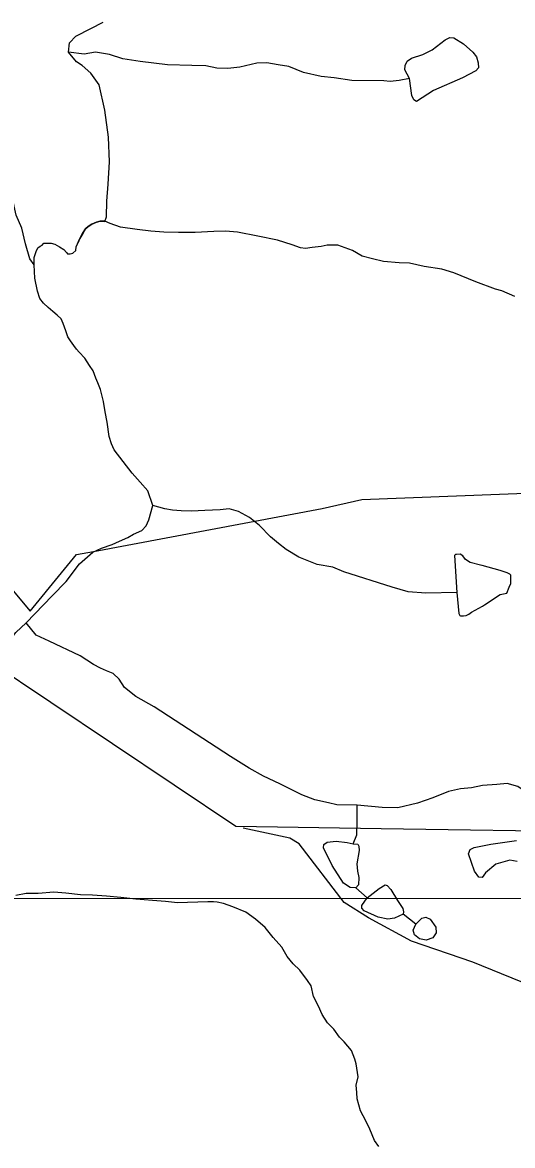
# Model space of a CAD drawing. Extents: x 2056842 to 2160602, y 826753 to 1016856.
# Drawn here: x 2090305 to 2092429, y 867240 to 872106 of the extents above; entities that cross this region are included whole.
import ezdxf

# ---------------------------------------------------------------- set-up
doc = ezdxf.new("R2010")
doc.units = 0
for name, color, linetype in [('Exist Boundary Political City Limit New', 7, 'Continuous'), ('Exist Hydrographic Creek Single Shore', 7, 'Continuous'), ('Exist Hydrographic Misc Water Feature', 7, 'Continuous'), ('Exist Road Non-System Type 51', 7, 'Continuous'), ('Map Preparation Boundary City Limit Buffer Line', 7, 'Continuous'), ('Map Preparation Inset Cut Line', 7, 'Continuous')]:
    doc.layers.add(name, color=color, linetype=linetype)

msp = doc.modelspace()

# ---------------------------------------------------------------- linework, layer by layer
at = {"layer": 'Exist Boundary Political City Limit New'}
msp.add_lwpolyline([(2090000, 869958.7), (2090337.8, 869555.6), (2090474.8, 869721.6), (2090539.8, 869800.4), (2090612.8, 869814.1), (2091603.2, 870000), (2091775.1, 870038.7), (2092782.8, 870077.8), (2093479.5, 870110.7), (2094006.9, 870035.5), (2094104.6, 870011.8), (2094184.2, 870000), (2094230.4, 869993.2), (2094118.1, 868685), (2094111.2, 868608.2), (2094109.2, 868579.6), (2093882.4, 868582.9), (2093868.8, 868583.1), (2092828.8, 868598.3), (2091860.2, 868612.4), (2091229.1, 868621.6), (2090159.1, 869338.4)], dxfattribs=at)
at = {"layer": 'Exist Hydrographic Creek Single Shore'}
for points in [[(2090504.5, 871977.6), (2090509.5, 872017.6), (2090537, 872046.4), (2090601.9, 872078.9), (2090654.4, 872107.4)], [(2090661.4, 871244), (2090669.3, 871264.2), (2090670.7, 871331.9), (2090676.9, 871405.7), (2090681.9, 871501.9), (2090678.2, 871609.4), (2090661.9, 871726.3), (2090636.9, 871835.1), (2090600.7, 871886.4), (2090563.2, 871918.9), (2090539.5, 871935.1), (2090504.5, 871977.6)], [(2091982.6, 871863.6), (2091937.6, 871853.6), (2091898.9, 871849.9), (2091871.4, 871852.4), (2091731.8, 871853.7), (2091655.5, 871865.3), (2091599.5, 871870.9), (2091523.5, 871888.9), (2091459.3, 871914.5), (2091413.6, 871922.7), (2091364.1, 871931.1), (2091320.4, 871929.9), (2091246.7, 871912.4), (2091195.4, 871905.9), (2091147.6, 871907.8), (2091099.4, 871917.5), (2091039.5, 871919.3), (2090933.3, 871922.8), (2090815.4, 871936.6), (2090739.4, 871947.6), (2090681.9, 871967.6), (2090621.9, 871976.4), (2090573.2, 871968.9), (2090504.5, 871977.6)], [(2090356, 871055.1), (2090356, 871087.2), (2090364, 871113), (2090371.9, 871129.2), (2090381.9, 871137.2), (2090389.9, 871141.3), (2090397.9, 871149.4), (2090429.8, 871149.4), (2090445.8, 871145.4), (2090465.8, 871133.5), (2090484, 871121.7), (2090495.9, 871109.6), (2090500, 871103.6), (2090511.8, 871103.7), (2090524, 871105.8), (2090535.7, 871117.7), (2090537.7, 871133.7), (2090553.9, 871169.8), (2090565.5, 871191.9), (2090577.7, 871211.9), (2090589.4, 871221.9), (2090605.4, 871232), (2090625.5, 871239.8), (2090641.4, 871244.1), (2090661.4, 871244)], [(2090661.4, 871244.2), (2090641.9, 871244.3), (2090625.9, 871240.3), (2090605.8, 871232), (2090589.9, 871222.2), (2090577.8, 871211.9), (2090566.1, 871192.1), (2090554, 871170), (2090545.2, 871150.2)], [(2092438.6, 870918), (2092382, 870943.7), (2092354.3, 870949.9), (2092270.3, 870981.3), (2092174.1, 871021), (2092121.8, 871037.1), (2092045.9, 871048.5), (2091982, 871062.3), (2091938.1, 871064), (2091869.8, 871070), (2091822.2, 871082.1), (2091777.7, 871093.6), (2091735.9, 871117.8), (2091671.7, 871141.3), (2091626, 871141.4), (2091599.7, 871135.2), (2091560, 871131.1), (2091531.7, 871126.9), (2091509.9, 871128.9), (2091474, 871143), (2091409.9, 871162.9), (2091325.6, 871180.5), (2091237.6, 871197.8), (2091185.5, 871202), (2091133.9, 871199.8), (2091053.5, 871195.3), (2090981.7, 871195.3), (2090917.9, 871197.2), (2090861.5, 871200.9), (2090801.7, 871208.7), (2090729.7, 871218.4), (2090685.6, 871234.4), (2090661.4, 871244.2)], [(2090870.6, 870012.4), (2090848.1, 870076.4), (2090815.6, 870113.9), (2090780.6, 870152.7), (2090702.6, 870254.2), (2090690.4, 870280.4), (2090680.5, 870312.1), (2090672.3, 870374.3), (2090664, 870418.1), (2090655.8, 870464.2), (2090643.7, 870516), (2090631.8, 870544.1), (2090623.7, 870564), (2090611.6, 870596), (2090595.3, 870620), (2090575.3, 870651.9), (2090551.2, 870677.7), (2090539.4, 870689.7), (2090527.2, 870705.7), (2090513.2, 870725.7), (2090501.1, 870743.7), (2090493.1, 870769.8), (2090481, 870801.5), (2090472.9, 870821.7), (2090454.8, 870837.5), (2090436.8, 870853.3), (2090416.8, 870871.4), (2090396.5, 870889.2), (2090380.5, 870909.2), (2090370.3, 870941.3), (2090358.4, 870997.3), (2090356, 871055.1)], [(2090320.8, 869504), (2090433.3, 869622.2), (2090494.5, 869683.5), (2090552, 869759.8), (2090609.4, 869811), (2090648.2, 869828.6), (2090693.8, 869844.3), (2090725.9, 869858.4), (2090761.9, 869874.9), (2090785.6, 869888.7), (2090823.1, 869904.9), (2090841.8, 869924.9), (2090853.1, 869951.2), (2090870.6, 870012.4)], [(2089765.3, 868813.5), (2089797, 868855.5), (2089825, 868875.6), (2089854.8, 868903.8), (2089910.9, 868951.9), (2089953.5, 869002.4), (2089978.5, 869063.6), (2090004.7, 869129.9), (2090050.9, 869194.9), (2090123.4, 869282.7), (2090192.1, 869356.4), (2090275.8, 869462.7), (2090320.8, 869504)], [(2091755.4, 868713.9), (2091667.2, 868716), (2091631.5, 868725.4), (2091571.4, 868737.4), (2091515.3, 868759.2), (2091461.1, 868786.9), (2091421.1, 868806.8), (2091349, 868840.8), (2091287, 868874.6), (2091206.9, 868926.1), (2090875.9, 869141), (2090796.1, 869184.8), (2090748, 869224.9), (2090723.8, 869260.7), (2090697.5, 869284.5), (2090669.8, 869296.5), (2090643.8, 869308.5), (2090613.6, 869324.5), (2090555.8, 869362), (2090420.8, 869425.2), (2090364.5, 869451.5), (2090320.8, 869504)], [(2092917.3, 868701.1), (2092747.4, 868677.2), (2092715.2, 868682.9), (2092663.3, 868692.8), (2092599.4, 868716.7), (2092555.5, 868736.4), (2092507.3, 868758.2), (2092451.1, 868795.9), (2092405, 868808.2), (2092361.1, 868803.9), (2092299.2, 868799.5), (2092251.2, 868789.8), (2092203.2, 868785.7), (2092151.1, 868773.3), (2092083.5, 868747), (2092017.4, 868722.9), (2091931.5, 868702.6), (2091863.4, 868704.5), (2091755.4, 868713.9)], [(2091850.1, 867236.4), (2091830.2, 867262.1), (2091809.7, 867310.2), (2091793.5, 867346.4), (2091769.5, 867390.2), (2091755.2, 867442.3), (2091753.5, 867470.2), (2091751.1, 867502.2), (2091759.3, 867538.3), (2091750.9, 867594.3), (2091744.7, 867614.3), (2091730.6, 867652.2), (2091698.8, 867689.9), (2091678.7, 867710), (2091654.5, 867743.6), (2091626.4, 867771.8), (2091604.5, 867807.6), (2091588.3, 867843.8), (2091565.9, 867885.7), (2091555.9, 867931.4), (2091539.9, 867955.3), (2091507.5, 867999.2), (2091477.7, 868027.3), (2091451.7, 868059.2), (2091429.3, 868099.1), (2091391.4, 868141), (2091357, 868184.8), (2091314.9, 868220.8), (2091272.9, 868250.7), (2091216.9, 868274.6), (2091176.7, 868288.3), (2091148.8, 868294.2), (2091133, 868296.2), (2091108.6, 868296.2), (2090977, 868291.4), (2090924.9, 868297.4), (2090868.7, 868301.4), (2090797, 868307), (2090730.7, 868315), (2090668.8, 868320.7), (2090608.5, 868324.5), (2090557, 868326.3), (2090492.9, 868334), (2090440.8, 868337.9), (2090372.7, 868331.5), (2090320.8, 868331.7), (2090276.5, 868323.4)]]:
    msp.add_lwpolyline(points, dxfattribs=at)
at = {"layer": 'Exist Hydrographic Misc Water Feature'}
for points in [[(2091982.6, 871863.6), (2091962.6, 871899.9), (2091963.9, 871918.6), (2091972.6, 871938.6), (2091991.4, 871951.1), (2092040.1, 871967.4), (2092080.1, 871987.4), (2092136.3, 872031.1), (2092157.6, 872039.9), (2092175, 872038.6), (2092216.3, 872013.6), (2092256.3, 871977.4), (2092272.5, 871956.1), (2092280, 871931.1), (2092281.3, 871908.6), (2092270, 871896.1), (2092211.3, 871866.1), (2092086.3, 871811.1), (2092012.6, 871763.6), (2092001.4, 871769.8), (2091992.6, 871789.8), (2091982.6, 871863.6)], [(2090356.3, 871055.5), (2090336.4, 871081.2), (2090318.2, 871147.3), (2090301.8, 871215.1), (2090277.6, 871271.1), (2090261.4, 871343), (2090247.2, 871395.1), (2090227.1, 871442.7), (2090207, 871490.8), (2090174.8, 871532.6), (2090156.8, 871546.7), (2090144.7, 871550.5), (2090090.9, 871553.2)], [(2092187.5, 869636.1), (2092052.5, 869633.1), (2091976.4, 869638.5), (2091906.7, 869658.4), (2091698.2, 869725.6), (2091650.2, 869745.5), (2091581.9, 869757.5), (2091502.3, 869789), (2091448, 869822.8), (2091414, 869848.7), (2091379.5, 869876.7), (2091331.7, 869926.5), (2091289.5, 869960.5), (2091241.5, 869986.5), (2091201.3, 869998.2), (2091161.5, 869994.1), (2091095.3, 869991.5), (2091037.3, 869987.7), (2090993.4, 869989.5), (2090955.5, 869993.2), (2090921.4, 869999.2), (2090870.6, 870012.4)], [(2092187.5, 869636.1), (2092196.2, 869544.4), (2092199.8, 869536.5), (2092203.7, 869534.2), (2092215.8, 869534.5), (2092227.9, 869536.3), (2092240, 869542.5), (2092251.5, 869550.5), (2092298.1, 869576.8), (2092307.9, 869582.6), (2092375.6, 869626.7), (2092403.5, 869633), (2092413.7, 869659.1), (2092421.5, 869675), (2092421.5, 869695.3), (2092421.5, 869711.1), (2092417, 869715), (2092405.3, 869721.2), (2092375.6, 869731), (2092297, 869752.6), (2092289.5, 869754.6), (2092245, 869766.6), (2092224.9, 869778.5), (2092213.2, 869794.2), (2092201.3, 869802.4), (2092185.3, 869800.4), (2092181, 869800.3), (2092176.9, 869796), (2092187.5, 869636.1)], [(2091737.7, 868547.3), (2091753.5, 868586), (2091753.9, 868598.2), (2091755.6, 868633.9), (2091755.6, 868653.8), (2091755.4, 868713.9)], [(2091750.2, 868356.3), (2091725.2, 868358.5), (2091696.5, 868377.3), (2091647.8, 868453.6), (2091609, 868529.8), (2091611.5, 868543.6), (2091625.3, 868554.8), (2091664, 868558.6), (2091712.7, 868552.3), (2091737.7, 868547.3)], [(2091737.7, 868547.3), (2091757.7, 868546.1), (2091762.7, 868537.3), (2091764, 868518.6), (2091754, 868459.8), (2091756.5, 868428.6), (2091762.7, 868401), (2091761.5, 868369.8), (2091750.2, 868356.3)], [(2092448.7, 868470.8), (2092417.1, 868475.6), (2092356.3, 868458.6), (2092311.3, 868420.9), (2092296.7, 868401.5), (2092283.4, 868402.7), (2092263.9, 868428.2), (2092238.4, 868503.6), (2092245.7, 868521.9), (2092262.7, 868531.6), (2092334.4, 868545), (2092446.2, 868560.8)], [(2091799, 868312.5), (2091750.2, 868356.3)], [(2091799, 868312.5), (2091850.2, 868353.8), (2091876.4, 868368.8), (2091885.2, 868366.3), (2091901.4, 868348.8), (2091930.1, 868301.3), (2091953.9, 868267.5), (2091956.4, 868252.5), (2091955.1, 868242.5)], [(2091955.1, 868242.5), (2091917.7, 868225), (2091887.7, 868221.3), (2091846.4, 868230), (2091785.2, 868257.5), (2091775.2, 868268.8), (2091775.2, 868280), (2091799, 868312.5)], [(2092010.1, 868198.8), (2091955.1, 868242.5)], [(2092010.1, 868198.8), (2092036.4, 868225), (2092052.6, 868228.8), (2092071.3, 868221.3), (2092096.3, 868186.3), (2092097.6, 868161.3), (2092083.8, 868140), (2092055.1, 868130), (2092025.1, 868135), (2092003.9, 868152.5), (2091997.6, 868172.5), (2092010.1, 868198.8)]]:
    msp.add_lwpolyline(points, dxfattribs=at)
at = {"layer": 'Exist Road Non-System Type 51'}
msp.add_lwpolyline([(2093733.9, 866675.8), (2093580, 866729), (2093447, 866780.4), (2093380.5, 866843.1), (2093343.5, 866897.3), (2093313, 866944.9), (2093276.9, 867013.3), (2093210.4, 867098.9), (2093130.6, 867245.3), (2093042.3, 867360.3), (2092783.8, 867643.7), (2092717.3, 867698.8), (2092588.1, 867860.4), (2092466.5, 867949.8), (2092256.5, 868034.4), (2091990.5, 868125.7), (2091804.3, 868226.5), (2091699.8, 868293), (2091504, 868547.8), (2091463.2, 868571.6), (2091261.8, 868615.3)], dxfattribs=at)
at = {"layer": 'Map Preparation Boundary City Limit Buffer Line'}
msp.add_lwpolyline([(2090000, 869958.7), (2090337.8, 869555.6), (2090474.8, 869721.6), (2090539.8, 869800.4), (2090612.8, 869814.1), (2091603.2, 870000), (2091775.1, 870038.7), (2092782.8, 870077.8), (2093479.5, 870110.7), (2094006.9, 870035.5), (2094104.6, 870011.8), (2094184.2, 870000), (2094230.4, 869993.2), (2094118.1, 868685), (2094111.2, 868608.2), (2094109.2, 868579.6), (2093882.4, 868582.9), (2093868.8, 868583.1), (2092828.8, 868598.3), (2091860.2, 868612.4), (2091229.1, 868621.6), (2090159.1, 869338.4)], dxfattribs=at)
at = {"layer": 'Map Preparation Inset Cut Line'}
msp.add_lwpolyline([(2059276.8, 845851.8), (2104036.2, 845851.8), (2104036.2, 868310.8), (2085975.1, 868308.6), (2085982, 877260.1), (2059276.8, 877260.1), (2059276.8, 845851.8)], dxfattribs=at)

doc.saveas('drawing.dxf')
